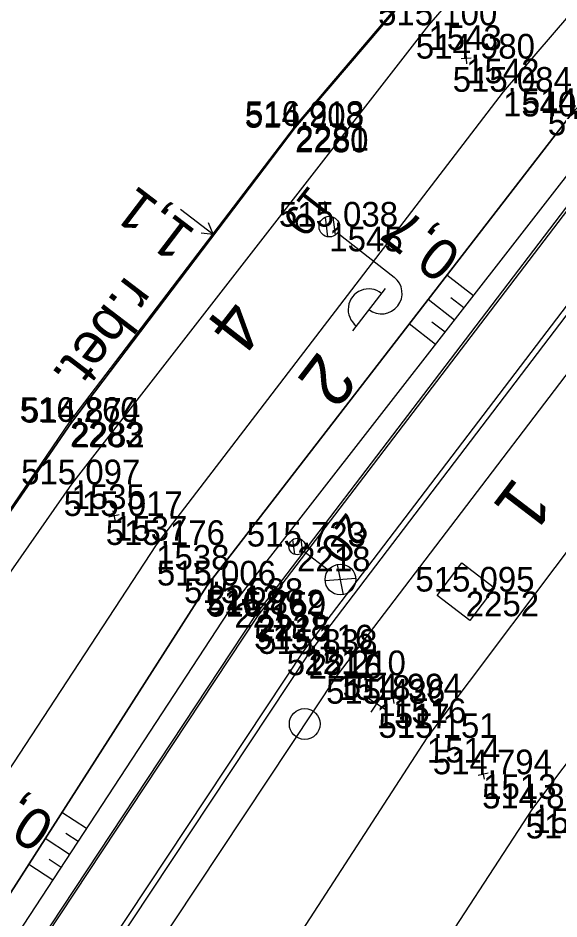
# Model space of a CAD drawing. Extents: x -1234191 to 23050, y -1290331 to -741191.
# Drawn here: x -865386.72 to -865360.38, y -1104974.41 to -1104930.6 of the extents above; entities that cross this region are included whole.
import ezdxf

# ---------------------------------------------------------------- set-up
doc = ezdxf.new("R2010")
doc.units = 0
for name, color, linetype in [('Vrstva 1', 7, 'Continuous'), ('Vrstva 12', 7, 'Continuous'), ('Vrstva 14', 7, 'Continuous'), ('Vrstva 16', 7, 'Continuous'), ('Vrstva 17', 7, 'Continuous'), ('Vrstva 25', 7, 'Continuous'), ('Vrstva 4', 7, 'Continuous'), ('Vrstva 41', 7, 'Continuous'), ('Vrstva 48', 7, 'Continuous'), ('Vrstva 49', 7, 'Continuous'), ('Vrstva 60', 7, 'Continuous'), ('Vrstva 61', 7, 'Continuous'), ('Vrstva 7', 7, 'Continuous')]:
    doc.layers.add(name, color=color, linetype=linetype)

msp = doc.modelspace()

# ---------------------------------------------------------------- linework, layer by layer
at = {"layer": 'Vrstva 1'}
for points in [[(-865167.713, -1104779.363), (-865179.796, -1104790.726), (-865184.478, -1104795.035), (-865190.97, -1104800.752), (-865195.945, -1104804.963), (-865211.087, -1104817.791), (-865237.902, -1104840.516), (-865253.199, -1104853.499), (-865272.037, -1104869.497), (-865292.913, -1104887.204), (-865297.954, -1104891.507), (-865305.977, -1104898.32), (-865318.53, -1104909.524), (-865330.274, -1104921.076), (-865350.227, -1104943.561), (-865366.81, -1104965.604), (-865377.819, -1104982.561), (-865389.023, -1105002.397), (-865401.608, -1105028.878), (-865411.418, -1105054.9), (-865419.263, -1105081.952), (-865424.901, -1105109.6), (-865427.484, -1105128.881), (-865429.29, -1105156.421)], [(-865191.596, -1104807.426), (-865203.701, -1104818.823), (-865217.829, -1104831.696), (-865233.858, -1104845.514), (-865249.226, -1104858.523), (-865268.126, -1104874.441), (-865288.794, -1104891.939), (-865293.631, -1104896.045), (-865301.695, -1104902.998), (-865314.06, -1104914.085), (-865325.819, -1104925.585), (-865345.471, -1104947.527), (-865361.673, -1104969.039), (-865372.543, -1104985.71), (-865383.576, -1105005.459), (-865395.524, -1105031.668), (-865404.617, -1105057.472), (-865411.5, -1105084.11), (-865416.451, -1105111.219), (-865418.889, -1105130.073), (-865420.897, -1105156.736)], [(-865214.42, -1104814.068), (-865241.183, -1104836.797), (-865256.409, -1104849.72), (-865275.283, -1104865.734), (-865296.129, -1104883.416), (-865301.469, -1104887.956), (-865309.155, -1104894.547), (-865321.846, -1104905.934), (-865333.869, -1104917.682), (-865354.051, -1104940.12), (-865371.183, -1104962.558), (-865382.53, -1104979.664), (-865394.153, -1104999.759), (-865407.109, -1105026.401), (-865417.481, -1105052.831), (-865425.89, -1105080.546), (-865431.949, -1105108.222), (-865434.948, -1105128.258), (-865437.242, -1105156.147)], [(-865282.212, -1104859.155), (-865294.87, -1104869.895), (-865302.446, -1104876.305), (-865328.715, -1104898.709), (-865342.906, -1104912.076), (-865356.031, -1104925.972), (-865363.103, -1104934.181), (-865379.992, -1104956.222), (-865391.594, -1104973.91), (-865394.88, -1104979.421), (-865395.841, -1104981.079), (-865398.301, -1104985.355), (-865400.147, -1104988.749), (-865403.476, -1104995.003), (-865409.191, -1105006.605), (-865415.957, -1105021.943), (-865426.066, -1105050.048), (-865433.714, -1105078.759), (-865439.01, -1105106.92), (-865441.571, -1105127.548), (-865443.346, -1105156.022)], [(-865305.187, -1104872.372), (-865325.919, -1104890.017), (-865331.991, -1104895.275), (-865346.133, -1104908.563), (-865359.629, -1104922.779), (-865366.735, -1104930.949), (-865384.111, -1104953.274), (-865391.16, -1104963.337)]]:
    msp.add_lwpolyline(points, dxfattribs=at)
at = {"layer": 'Vrstva 12'}
msp.add_line((-865378.81, -1104939.89), (-865377.22, -1104941.103), dxfattribs=at)
for points in [[(-865393.496, -1104963.868), (-865384.186, -1104950.237), (-865373.207, -1104935.841), (-865360.587, -1104921.014), (-865348.643, -1104908.481), (-865349.724, -1104907.399), (-865348.571, -1104908.459), (-865348.643, -1104908.481)], [(-865348.571, -1104908.459), (-865360.521, -1104921.051), (-865373.223, -1104935.927), (-865384.119, -1104950.272), (-865393.456, -1104963.82)], [(-865377.799, -1104941.038), (-865377.22, -1104941.103), (-865377.436, -1104940.561)]]:
    msp.add_lwpolyline(points, dxfattribs=at)
at = {"layer": 'Vrstva 14'}
for points in [[(-865387.016, -1104983.685), (-865384.047, -1104978.833), (-865372.565, -1104961.521), (-865355.413, -1104939.04), (-865335.032, -1104916.434), (-865323.097, -1104904.767), (-865310.288, -1104893.268), (-865294.91, -1104880.127), (-865295.132, -1104879.882), (-865295.787, -1104879.097), (-865296.376, -1104878.396), (-865296.919, -1104877.757), (-865312.364, -1104890.965), (-865325.337, -1104902.631), (-865337.169, -1104914.197)], [(-865388.15, -1104983.017), (-865388.15, -1104983.017), (-865390.553, -1104980.95), (-865387.395, -1104978.325), (-865375.06, -1104959.706), (-865357.798, -1104937.114), (-865337.169, -1104914.197)], [(-865335.241, -1104916.217), (-865355.622, -1104938.823), (-865372.774, -1104961.304), (-865384.256, -1104978.616), (-865387.267, -1104983.537)]]:
    msp.add_lwpolyline(points, dxfattribs=at)
at = {"layer": 'Vrstva 16'}
msp.add_lwpolyline([(-865425.061, -1104989.572), (-865419.881, -1104979.996), (-865406.11, -1104963.775), (-865401.095, -1104967.295), (-865398.053, -1104962.677), (-865391.165, -1104966.95), (-865390.422, -1104965.741), (-865393.496, -1104963.868), (-865384.186, -1104950.237), (-865373.207, -1104935.841), (-865360.587, -1104921.014), (-865348.643, -1104908.481), (-865349.724, -1104907.399), (-865351.507, -1104902.922)], dxfattribs=at)
at = {"layer": 'Vrstva 17'}
msp.add_lwpolyline([(-865295.259, -1104878.431), (-865295.711, -1104878.8), (-865296.817, -1104877.518), (-865312.582, -1104890.949), (-865325.339, -1104902.413), (-865337.447, -1104914.273), (-865357.766, -1104936.851), (-865375.145, -1104959.604), (-865387.48, -1104978.28), (-865390.001, -1104979.813), (-865394.481, -1104987.347), (-865395.877, -1104986.575)], dxfattribs=at)
at = {"layer": 'Vrstva 25'}
for p, q in [((-865371.759, -1104940.283), (-865371.641, -1104941.233)), ((-865371.383, -1104940.273), (-865371.274, -1104941.146)), ((-865371.166, -1104941.047), (-865368.404, -1104943.197)), ((-865368.834, -1104943.749), (-865370.431, -1104945.801)), ((-865372.954, -1104955.942), (-865372.865, -1104956.6)), ((-865373.352, -1104955.975), (-865373.258, -1104956.676)), ((-865371.616, -1104957.453), (-865372.808, -1104956.543)), ((-865371.184, -1104957.18), (-865370.891, -1104958.642)), ((-865370.277, -1104957.854), (-865371.764, -1104957.969))]:
    msp.add_line(p, q, dxfattribs=at)
for centre, radius in [((-865371.561, -1104940.74), 0.5), ((-865373.126, -1104956.3), 0.4), ((-865371.019, -1104957.905), 0.749)]:
    msp.add_circle(centre, radius, dxfattribs=at)
for centre, start, end in [((-865369.019, -1104943.986), 232.1057, 52.1057), ((-865369.643, -1104944.768), 51.4031, 232.8082)]:
    msp.add_arc(centre, 1, start, end, dxfattribs=at)
at = {"layer": 'Vrstva 4'}
for points in [[(-865399.899, -1104984.692), (-865395.339, -1104973.904), (-865391.092, -1104966.952), (-865390.358, -1104965.753), (-865393.456, -1104963.82), (-865384.119, -1104950.272), (-865373.223, -1104935.927), (-865360.521, -1104921.051), (-865348.571, -1104908.459), (-865342.951, -1104901.703), (-865328.055, -1104887.691), (-865317.916, -1104877.902), (-865307.354, -1104869.474), (-865290.274, -1104855.615), (-865281.53, -1104848.213), (-865264.87, -1104834.221), (-865260.122, -1104829.875), (-865250.382, -1104822.206), (-865249.872, -1104821.732), (-865216.282, -1104793.053), (-865215.784, -1104792.594), (-865182.298, -1104766.391), (-865181.776, -1104765.981), (-865167.226, -1104750.941)], [(-865396.909, -1104986.284), (-865395.854, -1104986.835), (-865377.502, -1104958.195), (-865359.741, -1104935.217), (-865339.12, -1104912.848), (-865328.712, -1104902.725), (-865313.77, -1104889.276), (-865297.974, -1104876.038), (-865295.704, -1104876.009), (-865294.673, -1104878.098), (-865293.966, -1104878.879)], [(-865293.966, -1104878.879), (-865295.132, -1104879.882), (-865310.482, -1104893.067), (-865323.341, -1104904.571), (-865335.241, -1104916.217), (-865355.622, -1104938.823), (-865372.774, -1104961.304), (-865384.256, -1104978.616), (-865387.267, -1104983.537), (-865388.15, -1104983.017), (-865391.637, -1104989.041), (-865393.384, -1104992.273), (-865398.629, -1104989.415)]]:
    msp.add_lwpolyline(points, dxfattribs=at)
at = {"layer": 'Vrstva 41'}
msp.add_lwpolyline([(-865363.513, -1104958.301), (-865364.727, -1104959.891), (-865366.317, -1104958.677), (-865365.103, -1104957.087), (-865363.513, -1104958.301)], dxfattribs=at)
at = {"layer": 'Vrstva 48'}
for p, q in [((-865364.546, -1104944.106), (-865365.835, -1104943.101)), ((-865365.467, -1104945.289), (-865366.753, -1104944.288)), ((-865365.006, -1104944.698), (-865365.65, -1104944.196)), ((-865365.928, -1104945.881), (-865366.57, -1104945.381)), ((-865366.389, -1104946.473), (-865367.67, -1104945.475)), ((-865383.381, -1104970.021), (-865384.577, -1104969.236)), ((-865383.792, -1104970.648), (-865384.387, -1104970.258)), ((-865384.204, -1104971.275), (-865385.386, -1104970.499)), ((-865384.615, -1104971.902), (-865385.203, -1104971.516)), ((-865385.027, -1104972.529), (-865386.195, -1104971.762))]:
    msp.add_line(p, q, dxfattribs=at)
at = {"layer": 'Vrstva 49'}
for p, q in [((-865364.649, -1104932.55), (-865365.147, -1104932.588)), ((-865364.917, -1104932.32), (-865364.879, -1104932.818)), ((-865382.092, -1104954.569), (-865381.99, -1104955.059)), ((-865381.796, -1104954.763), (-865382.286, -1104954.865)), ((-865368.211, -1104963.65), (-865368.707, -1104963.72)), ((-865368.494, -1104963.437), (-865368.424, -1104963.933)), ((-865363.826, -1104967.324), (-865364.316, -1104967.428)), ((-865364.123, -1104967.131), (-865364.019, -1104967.621))]:
    msp.add_line(p, q, dxfattribs=at)
for points in [[(-865339.12, -1104912.848), (-865359.741, -1104935.217), (-865377.502, -1104958.195), (-865395.854, -1104986.835), (-865394.449, -1104987.569)], [(-865394.449, -1104987.569), (-865390.553, -1104980.95), (-865376.178, -1104959.045), (-865358.47, -1104936.303), (-865338.048, -1104913.672)]]:
    msp.add_lwpolyline(points, dxfattribs=at)
at = {"layer": 'Vrstva 60'}
for p, q in [((-865366.735, -1104930.949), (-865366.735, -1104930.949)), ((-865364.898, -1104932.569), (-865364.898, -1104932.569)), ((-865363.103, -1104934.181), (-865363.103, -1104934.181)), ((-865373.223, -1104935.927), (-865373.223, -1104935.927)), ((-865373.207, -1104935.841), (-865373.207, -1104935.841)), ((-865371.561, -1104940.74), (-865371.561, -1104940.74)), ((-865384.186, -1104950.237), (-865384.186, -1104950.237)), ((-865384.119, -1104950.272), (-865384.119, -1104950.272)), ((-865384.111, -1104953.274), (-865384.111, -1104953.274)), ((-865382.041, -1104954.814), (-865382.041, -1104954.814)), ((-865379.992, -1104956.222), (-865379.992, -1104956.222)), ((-865373.126, -1104956.3), (-865373.126, -1104956.3)), ((-865377.502, -1104958.195), (-865377.502, -1104958.195)), ((-865364.915, -1104958.489), (-865364.915, -1104958.489)), ((-865376.178, -1104959.045), (-865376.178, -1104959.045)), ((-865375.145, -1104959.604), (-865375.145, -1104959.604)), ((-865375.06, -1104959.706), (-865375.06, -1104959.706)), ((-865372.774, -1104961.304), (-865372.774, -1104961.304)), ((-865372.565, -1104961.521), (-865372.565, -1104961.521)), ((-865371.183, -1104962.558), (-865371.183, -1104962.558)), ((-865368.459, -1104963.685), (-865368.459, -1104963.685)), ((-865369.264, -1104963.943), (-865369.264, -1104963.943)), ((-865366.81, -1104965.604), (-865366.81, -1104965.604)), ((-865364.071, -1104967.376), (-865364.071, -1104967.376)), ((-865361.673, -1104969.039), (-865361.673, -1104969.039))]:
    msp.add_line(p, q, dxfattribs=at)
at = {"layer": 'Vrstva 7'}
for p, q in [((-865368.847, -1104964.219), (-865369.681, -1104963.667)), ((-865368.988, -1104963.526), (-865369.54, -1104964.36))]:
    msp.add_line(p, q, dxfattribs=at)
msp.add_circle((-865372.756, -1104964.93), 0.75, dxfattribs=at)

# ---------------------------------------------------------------- texts
at = {"layer": 'Vrstva 1'}
for s, rotation, p in [('4', 232.1057, (-865376.525, -1104944.099)), ('2', 232.5387, (-865372.063, -1104946.735)), ('1', 232.6373, (-865362.518, -1104952.831))]:
    msp.add_text(s, height=2.5, rotation=rotation, dxfattribs=at).set_placement(p)
at = {"layer": 'Vrstva 12'}
for s, rotation, p in [('1,1', 142.6693, (-865377.991, -1104940.978)), ('r.bet.', 232.6693, (-865381.447, -1104943.075))]:
    msp.add_text(s, height=2, rotation=rotation, dxfattribs=at).set_placement(p)
at = {"layer": 'Vrstva 25'}
for s, rotation, p in [('19', 232.1057, (-865372.537, -1104938.661)), ('20', 232.6373, (-865370.712, -1104954.587))]:
    msp.add_text(s, height=1.5, rotation=rotation, dxfattribs=at).set_placement(p)
at = {"layer": 'Vrstva 48'}
for s, rotation, p in [('0,7', 142.094, (-865365.026, -1104941.984)), ('0,6', 146.7254, (-865384.815, -1104969.582))]:
    msp.add_text(s, height=2, rotation=rotation, dxfattribs=at).set_placement(p)
at = {"layer": 'Vrstva 60'}
for s, p in [('1543', (-865366.735, -1104932.149)), ('1542', (-865364.898, -1104933.769)), ('1540', (-865363.103, -1104935.381)), ('2280', (-865373.223, -1104937.127)), ('2281', (-865373.207, -1104937.041)), ('1545', (-865371.561, -1104941.94)), ('2283', (-865384.186, -1104951.437)), ('2282', (-865384.119, -1104951.472)), ('1535', (-865384.111, -1104954.474)), ('1537', (-865382.041, -1104956.014)), ('1538', (-865379.992, -1104957.422)), ('2218', (-865373.126, -1104957.5)), ('2212', (-865377.502, -1104959.395)), ('2252', (-865364.915, -1104959.689)), ('2213', (-865376.178, -1104960.245)), ('2228', (-865375.145, -1104960.804)), ('2215', (-865375.06, -1104960.906)), ('2217', (-865372.774, -1104962.504)), ('2216', (-865372.565, -1104962.721)), ('1518', (-865371.183, -1104963.758)), ('1516', (-865368.459, -1104964.885)), ('1517', (-865369.264, -1104965.143)), ('1514', (-865366.81, -1104966.804)), ('1513', (-865364.071, -1104968.576)), ('1511', (-865361.673, -1104970.239))]:
    msp.add_text(s, height=1.2, dxfattribs=at).set_placement(p)
at = {"layer": 'Vrstva 61'}
for s, p in [('515.100', (-865369.186, -1104930.949)), ('514.980', (-865367.349, -1104932.569)), ('515.084', (-865365.554, -1104934.181)), ('514.900', (-865362.192, -1104935.217)), ('514.908', (-865375.677, -1104935.927)), ('516.213', (-865375.659, -1104935.841)), ('515.618', (-865360.924, -1104936.303)), ('515.038', (-865374.015, -1104940.74)), ('516.260', (-865386.637, -1104950.237)), ('514.874', (-865386.57, -1104950.272)), ('515.097', (-865386.563, -1104953.274)), ('515.017', (-865384.493, -1104954.814)), ('515.176', (-865382.444, -1104956.222)), ('515.723', (-865375.578, -1104956.3)), ('515.006', (-865379.954, -1104958.195)), ('515.095', (-865367.371, -1104958.489)), ('515.688', (-865378.632, -1104959.045)), ('516.862', (-865377.593, -1104959.604)), ('515.759', (-865377.514, -1104959.706)), ('515.116', (-865375.226, -1104961.304)), ('515.838', (-865375.019, -1104961.521)), ('515.210', (-865373.634, -1104962.558)), ('514.994', (-865370.91, -1104963.685)), ('515.436', (-865371.716, -1104963.943)), ('515.151', (-865369.167, -1104965.604)), ('514.794', (-865366.522, -1104967.376)), ('514.800', (-865364.124, -1104969.039)), ('514.607', (-865362, -1104970.499))]:
    msp.add_text(s, height=1.2, dxfattribs=at).set_placement(p)

doc.saveas('drawing.dxf')
